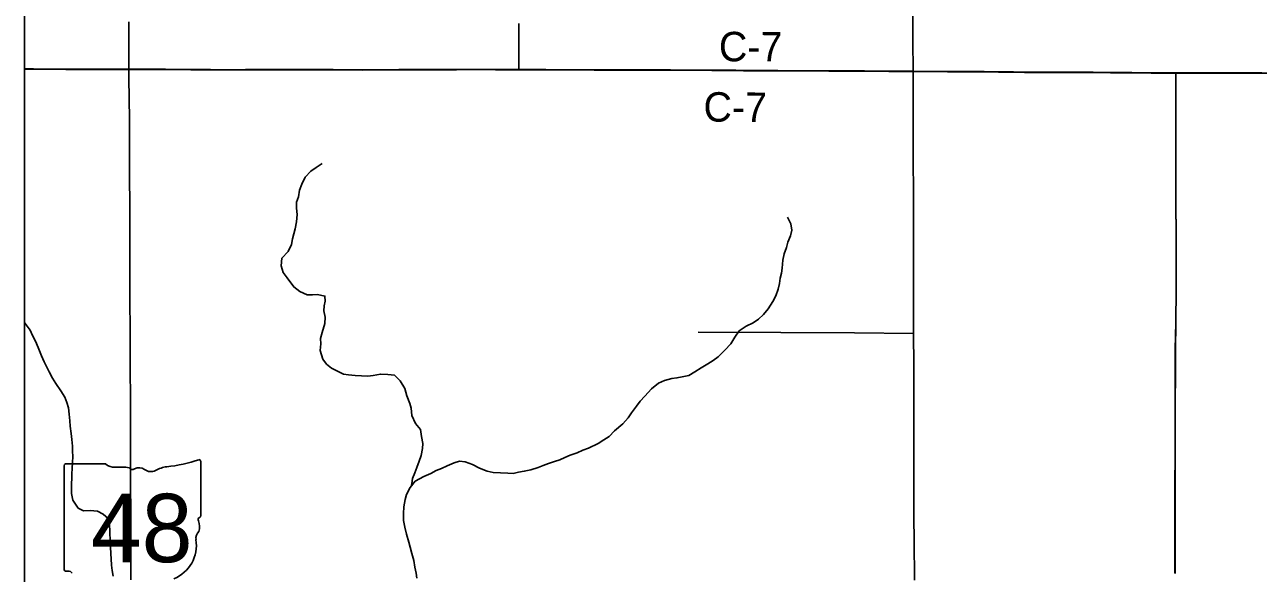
# Model space of a CAD drawing. Extents: x -87 to 2145, y -2128 to 440.
# Drawn here: x 899.856 to 902.235, y 242.82 to 243.878 of the extents above; entities that cross this region are included whole.
import ezdxf

# ---------------------------------------------------------------- set-up
doc = ezdxf.new("R2010")
doc.units = 0
for name, color, linetype in [('GM_X_County_Road', 7, 'Continuous'), ('GM_X_County_Road_Text', 7, 'Continuous'), ('GM_X_Minor_River', 7, 'Continuous'), ('GM_X_State_Location', 7, 'Continuous'), ('GM_X_State_Route', 7, 'Continuous'), ('GM_X_State_Shield', 7, 'Continuous'), ('GM_X_Township_Road', 7, 'Continuous'), ('GM_X_Township_Text', 7, 'Continuous'), ('SH_Cut_Line', 7, 'Continuous')]:
    doc.layers.add(name, color=color, linetype=linetype)

msp = doc.modelspace()

# ---------------------------------------------------------------- linework, layer by layer
at = {"layer": 'GM_X_County_Road'}
for points in [[(899.8556, 243.7927), (899.8582, 243.7926), (899.8731, 243.7924), (899.9048, 243.7922), (899.9352, 243.792), (899.9706, 243.792), (900.0203, 243.7918), (900.0483, 243.7918), (900.0564, 243.7917)], [(900.0564, 243.7917), (900.0601, 243.7917), (900.0825, 243.7918), (900.1278, 243.7917), (900.1763, 243.7914), (900.2142, 243.7912), (900.2483, 243.7909), (900.2819, 243.7912), (900.2993, 243.7911), (900.3235, 243.791), (900.344, 243.791), (900.3726, 243.7911), (900.3943, 243.791), (900.4204, 243.791), (900.4509, 243.7911), (900.5068, 243.7907), (900.5503, 243.7909), (900.5776, 243.7911), (900.6534, 243.7912), (900.6888, 243.7914), (900.7137, 243.7915), (900.764, 243.7912), (900.8089, 243.7909)], [(900.8089, 243.7909), (900.8355, 243.791), (900.8616, 243.791), (900.8957, 243.7909), (900.9231, 243.7909), (900.9541, 243.7908), (900.9759, 243.7907), (901.0014, 243.7907), (901.0399, 243.7908), (901.0753, 243.7906), (901.084, 243.7907), (901.1014, 243.7906), (901.1499, 243.7902), (901.1815, 243.7901), (901.2275, 243.7897), (901.2424, 243.7895), (901.2685, 243.7894), (901.3002, 243.7893), (901.3089, 243.7892), (901.3375, 243.7889), (901.3748, 243.7889), (901.407, 243.7887), (901.4338, 243.7884), (901.476, 243.7884), (901.5226, 243.788), (901.5574, 243.7878), (901.5694, 243.7877)], [(901.5694, 243.7877), (901.5816, 243.7876), (901.6357, 243.7875), (901.6767, 243.7873), (901.7065, 243.7871), (901.7345, 243.7867), (901.7637, 243.7865), (901.7842, 243.7863), (901.7991, 243.7863), (901.8171, 243.7861), (901.8351, 243.7862), (901.8618, 243.7862), (901.8935, 243.7858), (901.9172, 243.7858), (901.9501, 243.7855), (901.9917, 243.7854), (902.029, 243.785), (902.07, 243.7849), (902.0763, 243.785)], [(901.5705, 243.2827), (901.5702, 243.4127), (901.5701, 243.468), (901.5702, 243.5562), (901.5698, 243.6158), (901.5698, 243.6587), (901.5697, 243.6972), (901.5696, 243.7736), (901.5694, 243.7877)], [(902.0763, 243.785), (902.0793, 243.785), (902.0948, 243.785), (902.1141, 243.7849), (902.1415, 243.7849), (902.1576, 243.785), (902.1893, 243.7849), (902.2421, 243.7848), (902.2979, 243.7846), (902.3291, 243.7845), (902.3502, 243.7844), (902.39, 243.7843), (902.4105, 243.7842), (902.4248, 243.7843), (902.4627, 243.7846), (902.5248, 243.7847), (902.5472, 243.7846), (902.5764, 243.7843), (902.5786, 243.7843)], [(901.5721, 242.8069), (901.5716, 242.8839), (901.5712, 242.9274), (901.5712, 242.9684), (901.5711, 243.0188), (901.571, 243.0734), (901.5708, 243.1449), (901.5706, 243.2213), (901.5705, 243.2827)]]:
    msp.add_lwpolyline(points, dxfattribs=at)
at = {"layer": 'GM_X_Minor_River'}
for points in [[(900.6012, 242.9884), (900.6022, 242.9932), (900.604, 243.0029), (900.6081, 243.0141), (900.6121, 243.0245), (900.6169, 243.0361), (900.6206, 243.0473), (900.6232, 243.0608), (900.6234, 243.0705), (900.6214, 243.0841), (900.6191, 243.0974), (900.6094, 243.1092), (900.6026, 243.1248), (900.6014, 243.1384), (900.5989, 243.1478), (900.5928, 243.1627), (900.5893, 243.1763), (900.5801, 243.1912), (900.5689, 243.2023), (900.5564, 243.2037), (900.5419, 243.2044), (900.5281, 243.2017), (900.5174, 243.2005), (900.5053, 243.2007), (900.4931, 243.2018), (900.4802, 243.2032), (900.4707, 243.2041), (900.459, 243.2097), (900.4477, 243.2156), (900.438, 243.2233), (900.431, 243.2332), (900.4256, 243.2499), (900.4267, 243.2627), (900.4265, 243.2732), (900.4295, 243.2844), (900.4344, 243.302), (900.4351, 243.3144), (900.4327, 243.3261), (900.4333, 243.3359), (900.435, 243.3453), (900.4349, 243.3547), (900.4205, 243.3576), (900.4109, 243.3571), (900.4003, 243.3573), (900.3867, 243.3636), (900.3747, 243.3726), (900.3622, 243.3902), (900.3544, 243.4001), (900.3505, 243.4134), (900.3516, 243.4277), (900.3637, 243.441), (900.3705, 243.454), (900.3722, 243.4649), (900.3747, 243.475), (900.3772, 243.4848), (900.3798, 243.4979), (900.3813, 243.5122), (900.3797, 243.5243), (900.3799, 243.5356), (900.3836, 243.5464), (900.3858, 243.5592), (900.3906, 243.5704), (900.3966, 243.5843), (900.4079, 243.5957), (900.418, 243.603), (900.4296, 243.6107)], [(900.6704, 243.0273), (900.6839, 243.0331), (900.6946, 243.0362), (900.7053, 243.0352), (900.7193, 243.03), (900.7332, 243.0229), (900.7475, 243.0173), (900.7593, 243.0148), (900.7733, 243.0137), (900.7874, 243.013), (900.7977, 243.0127), (900.8084, 243.0151), (900.8195, 243.0168), (900.8318, 243.0195), (900.846, 243.0244), (900.8556, 243.028), (900.8663, 243.0319), (900.8774, 243.0357), (900.8878, 243.0389), (900.8974, 243.0432), (900.9082, 243.0482), (900.9213, 243.0528), (900.9324, 243.0574), (900.9435, 243.0613), (900.9617, 243.0707), (900.9729, 243.0776), (900.9829, 243.0841), (900.9934, 243.0952), (901.0094, 243.1084), (901.0195, 243.1198), (901.0262, 243.1298), (901.0356, 243.1424), (901.0427, 243.152), (901.0517, 243.162), (901.0646, 243.1757), (901.0782, 243.1866), (901.0897, 243.192), (901.1043, 243.1958), (901.1138, 243.1971), (901.1238, 243.1988), (901.1368, 243.2015), (901.1487, 243.2084), (901.1607, 243.2164), (901.1738, 243.224), (901.1839, 243.2306), (901.1936, 243.2379), (901.2064, 243.2504), (901.2177, 243.2626), (901.2253, 243.2756), (901.2339, 243.2875), (901.2475, 243.2966), (901.2609, 243.3031), (901.271, 243.3104), (901.2807, 243.3193), (901.2901, 243.3304), (901.2988, 243.3445), (901.3044, 243.3553), (901.3092, 243.3684), (901.3118, 243.379), (901.3131, 243.3891), (901.3153, 243.3993), (901.3166, 243.4087), (901.3181, 243.4241), (901.3207, 243.4362), (901.3251, 243.4485), (901.328, 243.4587), (901.3329, 243.471), (901.3354, 243.4819), (901.3334, 243.4944), (901.3272, 243.5067)], [(900.0265, 242.8147), (900.0244, 242.8256), (900.0232, 242.8358), (900.0227, 242.8478), (900.0217, 242.8576), (900.0209, 242.8712), (900.0204, 242.8806), (900.0201, 242.9016), (900.0192, 242.9133), (900.0172, 242.9254), (900.0071, 242.9342), (899.9958, 242.9398), (899.9821, 242.9412), (899.9688, 242.9404), (899.959, 242.9459), (899.9487, 242.9615), (899.9459, 242.9743), (899.9458, 242.9852), (899.9464, 243.0111), (899.9471, 243.0231), (899.9477, 243.0336), (899.9483, 243.0456), (899.9482, 243.0558), (899.948, 243.0651), (899.9468, 243.0783), (899.9451, 243.0896), (899.9436, 243.1039), (899.943, 243.1145), (899.9414, 243.1273), (899.9402, 243.1393), (899.937, 243.1495), (899.933, 243.1597), (899.9253, 243.1719), (899.9157, 243.186), (899.9095, 243.1963), (899.9029, 243.2085), (899.8982, 243.218), (899.8931, 243.2282), (899.888, 243.2396), (899.8819, 243.2559), (899.8765, 243.268), (899.8706, 243.2787), (899.8663, 243.2889), (899.8567, 243.3019), (899.8556, 243.3043)], [(900.6122, 242.8109), (900.6109, 242.8203), (900.6085, 242.8317), (900.6061, 242.8449), (900.6022, 242.8585), (900.5991, 242.8703), (900.5966, 242.8801), (900.5924, 242.8956), (900.5893, 242.9092), (900.5865, 242.9221), (900.5865, 242.9353), (900.5871, 242.9484), (900.5894, 242.9626), (900.5922, 242.972), (900.599, 242.9857), (900.6092, 242.9979), (900.6258, 243.0069), (900.6393, 243.0126), (900.6493, 243.0184), (900.6596, 243.022), (900.6704, 243.0273)]]:
    msp.add_lwpolyline(points, dxfattribs=at)
at = {"layer": 'GM_X_State_Route'}
for points in [[(900.0564, 243.7917), (900.0564, 243.8026), (900.0565, 243.8119), (900.0567, 243.8567), (900.0565, 243.884)], [(900.0607, 242.8074), (900.0607, 242.8329), (900.0603, 242.9143), (900.0599, 243.0137), (900.0601, 243.0727), (900.0598, 243.1181), (900.0596, 243.1516), (900.059, 243.2194), (900.0589, 243.2753), (900.0588, 243.3604), (900.0587, 243.3865), (900.0585, 243.4592), (900.0584, 243.4909), (900.0578, 243.6239), (900.0576, 243.6953), (900.0567, 243.7758), (900.0564, 243.7917)]]:
    msp.add_lwpolyline(points, dxfattribs=at)
at = {"layer": 'GM_X_State_Shield'}
for p, q in [((899.9316, 243.0276), (899.9316, 242.8274)), ((900.0114, 243.031), (899.9342, 243.031)), ((900.1953, 242.9313), (900.1953, 243.036)), ((900.1952, 242.9313), (900.1953, 242.9313))]:
    msp.add_line(p, q, dxfattribs=at)
for centre, radius, start, end in [((899.9346, 243.028), 0.00305, 98.1301, 188.1301), ((900.0298, 243.0542), 0.0296, 231.6195, 271.1119), ((900.137, 242.9699), 0.0563, 97.3462, 120.7689), ((900.1013, 243.3038), 0.2796, 275.8445, 288.9065), ((900.1923, 243.0364), 0.00294, 351.8621, 97.738), ((900.0396, 242.9187), 0.1064, 80.4867, 94.9883), ((900.0638, 243.029), 0.00855, 219.7921, 297.1024), ((900.0763, 243.0059), 0.0178, 54.4667, 119.1411), ((900.0993, 243.0376), 0.0214, 233.8562, 294.8282), ((900.1921, 242.9309), 0.00314, 289.6038, 7.7341), ((900.1946, 242.9236), 0.00454, 107.944, 210.337), ((900.1657, 242.9104), 0.0273, 340.033, 23.6496), ((900.117, 242.8742), 0.0699, 292.3089, 8.9858), ((900.2058, 242.8875), 0.0198, 136.8065, 186.9296), ((899.9347, 242.827), 0.00308, 171.9584, 258.3066), ((899.9351, 242.8475), 0.0235, 267.339, 280.6039), ((899.9399, 242.8159), 0.00848, 29.7484, 93.2717)]:
    msp.add_arc(centre, radius, start, end, dxfattribs=at)
at = {"layer": 'GM_X_Township_Road'}
for points in [[(901.5694, 243.7877), (901.5694, 243.7925), (901.569, 243.8441), (901.5689, 243.8882), (901.5688, 243.9186), (901.5685, 243.9515), (901.5684, 243.985), (901.5683, 243.9937), (901.5684, 244.0204), (901.5684, 244.0453), (901.5683, 244.0838), (901.5682, 244.1273), (901.5677, 244.1646), (901.5679, 244.2074), (901.5679, 244.231), (901.5679, 244.2602), (901.5677, 244.2872)], [(900.8089, 243.7909), (900.809, 243.7971), (900.8092, 243.8294), (900.8091, 243.858), (900.809, 243.8804)], [(902.0747, 242.8195), (902.0747, 242.83), (902.0747, 242.8925), (902.0748, 242.9758), (902.0752, 243.0615), (902.0752, 243.1318), (902.0755, 243.2225), (902.0755, 243.251), (902.0764, 243.3032), (902.077, 243.3676), (902.077, 243.4263), (902.0765, 243.5797), (902.0766, 243.6522), (902.0763, 243.6962), (902.0765, 243.7281), (902.0763, 243.785)], [(901.1551, 243.2853), (901.3146, 243.2847), (901.4562, 243.2839), (901.5705, 243.2827)]]:
    msp.add_lwpolyline(points, dxfattribs=at)
at = {"layer": 'GM_X_Township_Text'}
for points in [[(899.8556, 245.2383), (899.8556, 243.7932), (899.8579, 243.7932), (899.8728, 243.7929), (899.9045, 243.7927), (899.935, 243.7925), (899.9704, 243.7925), (900.0201, 243.7924), (900.0481, 243.7923), (900.0561, 243.7923), (900.0599, 243.7923), (900.0822, 243.7923), (900.1276, 243.7922), (900.176, 243.7919), (900.2139, 243.7917), (900.2481, 243.7914), (900.2817, 243.7917), (900.299, 243.7916), (900.3233, 243.7915), (900.3438, 243.7916), (900.3724, 243.7916), (900.3941, 243.7916), (900.4202, 243.7915), (900.4506, 243.7916), (900.5065, 243.7912), (900.5501, 243.7914), (900.5774, 243.7917), (900.6532, 243.7917), (900.6886, 243.792), (900.7135, 243.792), (900.7638, 243.7918), (900.8087, 243.7915), (900.8352, 243.7915), (900.8613, 243.7915), (900.8955, 243.7914), (900.9228, 243.7914), (900.9539, 243.7914), (900.9757, 243.7913), (901.0011, 243.7912), (901.0397, 243.7913), (901.0751, 243.7912), (901.0838, 243.7912), (901.1012, 243.7911), (901.1496, 243.7908), (901.1813, 243.7907), (901.2273, 243.7902), (901.2422, 243.7901), (901.2683, 243.79), (901.3, 243.7898), (901.3087, 243.7898), (901.3372, 243.7894), (901.3745, 243.7895), (901.4068, 243.7892), (901.4335, 243.789), (901.4758, 243.789), (901.5224, 243.7885), (901.5572, 243.7884), (901.5692, 243.7883), (901.5814, 243.7882), (901.6355, 243.788), (901.6765, 243.7878), (901.7063, 243.7876), (901.7342, 243.7872), (901.7634, 243.7871), (901.7839, 243.7869), (901.7989, 243.7868), (901.8169, 243.7867), (901.8349, 243.7867), (901.8616, 243.7868), (901.8933, 243.7864), (901.9169, 243.7864), (901.9498, 243.7861), (901.9915, 243.786), (902.0287, 243.7856), (902.0698, 243.7855), (902.0761, 243.7855), (902.0791, 243.7855), (902.0946, 243.7856), (902.1139, 243.7854), (902.1412, 243.7855), (902.1574, 243.7856), (902.1891, 243.7854), (902.2419, 243.7854)], [(902.0744, 242.8201), (902.0744, 242.8305), (902.0745, 242.8931), (902.0746, 242.9763), (902.0749, 243.0621), (902.0749, 243.1323), (902.0753, 243.223), (902.0752, 243.2516), (902.0761, 243.3038), (902.0767, 243.3682), (902.0768, 243.4268), (902.0762, 243.5803), (902.0764, 243.6528), (902.0761, 243.6967), (902.0762, 243.7286), (902.0761, 243.7855), (902.0698, 243.7855), (902.0287, 243.7856), (901.9915, 243.786), (901.9498, 243.7861), (901.9169, 243.7864), (901.8933, 243.7864), (901.8616, 243.7868), (901.8349, 243.7867), (901.8169, 243.7867), (901.7989, 243.7868), (901.7839, 243.7869), (901.7634, 243.7871), (901.7342, 243.7872), (901.7063, 243.7876), (901.6765, 243.7878), (901.6355, 243.788), (901.5814, 243.7882), (901.5692, 243.7883), (901.5572, 243.7884), (901.5224, 243.7885), (901.4758, 243.789), (901.4335, 243.789), (901.4068, 243.7892), (901.3745, 243.7895), (901.3372, 243.7894), (901.3087, 243.7898), (901.3, 243.7898), (901.2683, 243.79), (901.2422, 243.7901), (901.2273, 243.7902), (901.1813, 243.7907), (901.1496, 243.7908), (901.1012, 243.7911), (901.0838, 243.7912), (901.0751, 243.7912), (901.0397, 243.7913), (901.0011, 243.7912), (900.9757, 243.7913), (900.9539, 243.7914), (900.9228, 243.7914), (900.8955, 243.7914), (900.8613, 243.7915), (900.8352, 243.7915), (900.8087, 243.7915), (900.7638, 243.7918), (900.7135, 243.792), (900.6886, 243.792), (900.6532, 243.7917), (900.5774, 243.7917), (900.5501, 243.7914), (900.5065, 243.7912), (900.4506, 243.7916), (900.4202, 243.7915), (900.3941, 243.7916), (900.3724, 243.7916), (900.3438, 243.7916), (900.3233, 243.7915), (900.299, 243.7916), (900.2817, 243.7917), (900.2481, 243.7914), (900.2139, 243.7917), (900.176, 243.7919), (900.1276, 243.7922), (900.0822, 243.7923), (900.0599, 243.7923), (900.0561, 243.7923), (900.0481, 243.7923), (900.0201, 243.7924), (899.9704, 243.7925), (899.935, 243.7925), (899.9045, 243.7927), (899.8728, 243.7929), (899.8579, 243.7932), (899.8556, 243.7932), (899.8556, 238.4383)], [(902.2419, 243.7854), (902.1891, 243.7854), (902.1574, 243.7856), (902.1412, 243.7855), (902.1139, 243.7854), (902.0946, 243.7856), (902.0791, 243.7855), (902.0761, 243.7855), (902.0762, 243.7286), (902.0761, 243.6967), (902.0764, 243.6528), (902.0762, 243.5803), (902.0768, 243.4268), (902.0767, 243.3682), (902.0761, 243.3038), (902.0752, 243.2516), (902.0753, 243.223), (902.0749, 243.1323), (902.0749, 243.0621), (902.0746, 242.9763), (902.0745, 242.8931), (902.0744, 242.8305), (902.0744, 242.8201)]]:
    msp.add_lwpolyline(points, dxfattribs=at)
at = {"layer": 'SH_Cut_Line'}
for points in [[(899.8556, 245.2383), (899.8556, 243.7932), (899.8579, 243.7932), (899.8728, 243.7929), (899.9045, 243.7927), (899.935, 243.7925), (899.9704, 243.7925), (900.0201, 243.7924), (900.0481, 243.7923), (900.0561, 243.7923), (900.0599, 243.7923), (900.0822, 243.7923), (900.1276, 243.7922), (900.176, 243.7919), (900.2139, 243.7917), (900.2481, 243.7914), (900.2817, 243.7917), (900.299, 243.7916), (900.3233, 243.7915), (900.3438, 243.7916), (900.3724, 243.7916), (900.3941, 243.7916), (900.4202, 243.7915), (900.4506, 243.7916), (900.5065, 243.7912), (900.5501, 243.7914), (900.5774, 243.7917), (900.6532, 243.7917), (900.6886, 243.792), (900.7135, 243.792), (900.7638, 243.7918), (900.8087, 243.7915), (900.8352, 243.7915), (900.8613, 243.7915), (900.8955, 243.7914), (900.9228, 243.7914), (900.9539, 243.7914), (900.9757, 243.7913), (901.0011, 243.7912), (901.0397, 243.7913), (901.0751, 243.7912), (901.0838, 243.7912), (901.1012, 243.7911), (901.1496, 243.7908), (901.1813, 243.7907), (901.2273, 243.7902), (901.2422, 243.7901), (901.2683, 243.79), (901.3, 243.7898), (901.3087, 243.7898), (901.3372, 243.7894), (901.3745, 243.7895), (901.4068, 243.7892), (901.4335, 243.789), (901.4758, 243.789), (901.5224, 243.7885), (901.5572, 243.7884), (901.5692, 243.7883), (901.5814, 243.7882), (901.6355, 243.788), (901.6765, 243.7878), (901.7063, 243.7876), (901.7342, 243.7872), (901.7634, 243.7871), (901.7839, 243.7869), (901.7989, 243.7868), (901.8169, 243.7867), (901.8349, 243.7867), (901.8616, 243.7868), (901.8933, 243.7864), (901.9169, 243.7864), (901.9498, 243.7861), (901.9915, 243.786), (902.0287, 243.7856), (902.0698, 243.7855), (902.0761, 243.7855), (902.0791, 243.7855), (902.0946, 243.7856), (902.1139, 243.7854), (902.1412, 243.7855), (902.1574, 243.7856), (902.1891, 243.7854), (902.2419, 243.7854)], [(902.2419, 243.7854), (902.1891, 243.7854), (902.1574, 243.7856), (902.1412, 243.7855), (902.1139, 243.7854), (902.0946, 243.7856), (902.0791, 243.7855), (902.0761, 243.7855), (902.0698, 243.7855), (902.0287, 243.7856), (901.9915, 243.786), (901.9498, 243.7861), (901.9169, 243.7864), (901.8933, 243.7864), (901.8616, 243.7868), (901.8349, 243.7867), (901.8169, 243.7867), (901.7989, 243.7868), (901.7839, 243.7869), (901.7634, 243.7871), (901.7342, 243.7872), (901.7063, 243.7876), (901.6765, 243.7878), (901.6355, 243.788), (901.5814, 243.7882), (901.5692, 243.7883), (901.5572, 243.7884), (901.5224, 243.7885), (901.4758, 243.789), (901.4335, 243.789), (901.4068, 243.7892), (901.3745, 243.7895), (901.3372, 243.7894), (901.3087, 243.7898), (901.3, 243.7898), (901.2683, 243.79), (901.2422, 243.7901), (901.2273, 243.7902), (901.1813, 243.7907), (901.1496, 243.7908), (901.1012, 243.7911), (901.0838, 243.7912), (901.0751, 243.7912), (901.0397, 243.7913), (901.0011, 243.7912), (900.9757, 243.7913), (900.9539, 243.7914), (900.9228, 243.7914), (900.8955, 243.7914), (900.8613, 243.7915), (900.8352, 243.7915), (900.8087, 243.7915), (900.7638, 243.7918), (900.7135, 243.792), (900.6886, 243.792), (900.6532, 243.7917), (900.5774, 243.7917), (900.5501, 243.7914), (900.5065, 243.7912), (900.4506, 243.7916), (900.4202, 243.7915), (900.3941, 243.7916), (900.3724, 243.7916), (900.3438, 243.7916), (900.3233, 243.7915), (900.299, 243.7916), (900.2817, 243.7917), (900.2481, 243.7914), (900.2139, 243.7917), (900.176, 243.7919), (900.1276, 243.7922), (900.0822, 243.7923), (900.0599, 243.7923), (900.0561, 243.7923), (900.0481, 243.7923), (900.0201, 243.7924), (899.9704, 243.7925), (899.935, 243.7925), (899.9045, 243.7927), (899.8728, 243.7929), (899.8579, 243.7932), (899.8556, 243.7932), (899.8556, 238.4383)]]:
    msp.add_lwpolyline(points, dxfattribs=at)

# ---------------------------------------------------------------- texts
at = {"layer": 'GM_X_County_Road_Text'}
for rotation, p in [(359.763, (901.1947, 243.8077)), (359.5397, (901.1649, 243.6914))]:
    msp.add_text('C-7', height=0.05682, rotation=rotation, dxfattribs=at).set_placement(p)
at = {"layer": 'GM_X_State_Location'}
for s in ['s', 'r']:
    msp.add_text(s, height=0.000189, dxfattribs=at).set_placement((900.0605, 242.9142))
msp.add_text('48', height=0.000189, rotation=0, dxfattribs=at).set_placement((900.0128, 242.9004))
at = {"layer": 'GM_X_State_Shield'}
msp.add_text('48', height=0.13184, dxfattribs=at).set_placement((899.9833, 242.8416))

doc.saveas('drawing.dxf')
